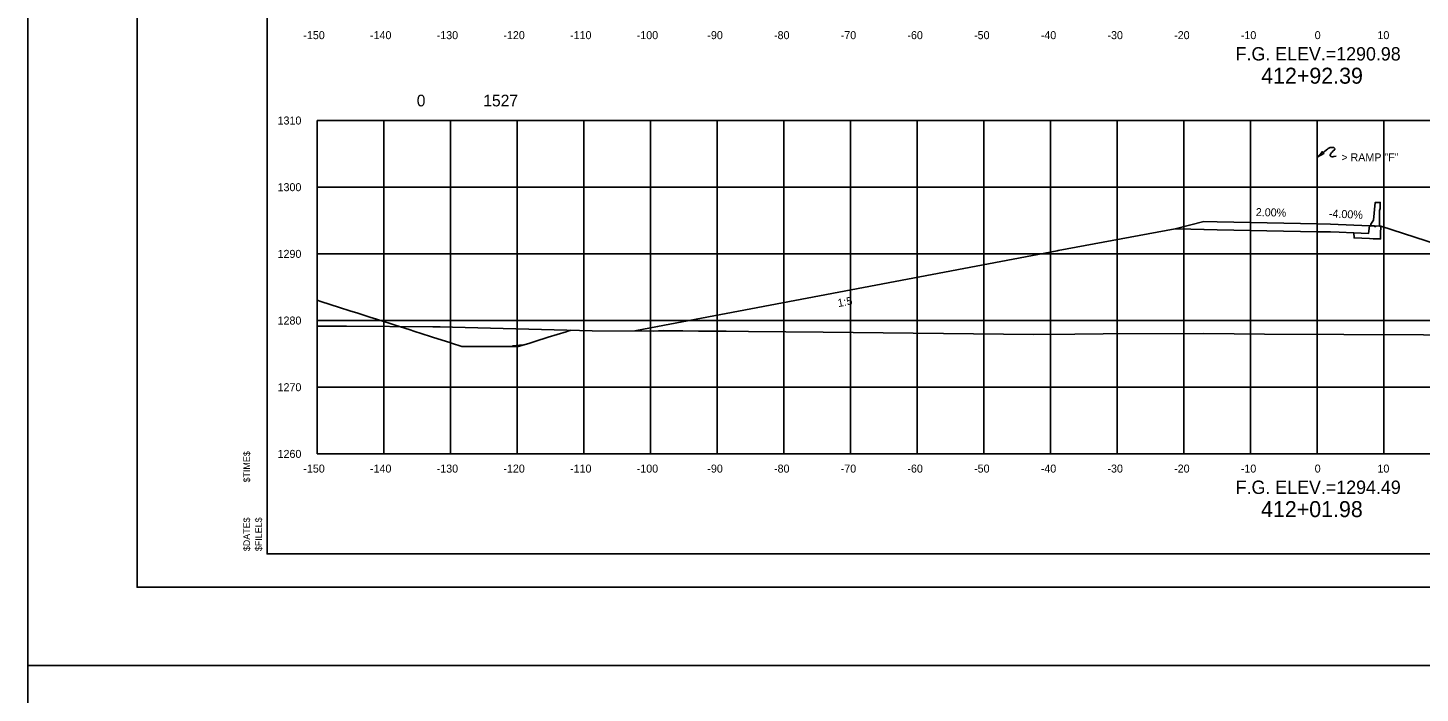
# Model space of a CAD drawing. Extents: x 2148105 to 2149976, y 144169 to 149705.
# Drawn here: x 2148219.9 to 2148428.7, y 145861 to 145960.8 of the extents above; entities that cross this region are included whole.
import ezdxf

# ---------------------------------------------------------------- set-up
doc = ezdxf.new("R2010")
doc.units = 0
for name, color, linetype in [('Bridge M-Header', 7, 'Continuous'), ('Default', 7, 'Continuous'), ('INR_Tracking', 7, 'Continuous'), ('PH1a-PR-DividingStrip', 7, 'Continuous'), ('PH1a-PR-Drives', 7, 'Continuous'), ('PH1a-PR-ServRd', 7, 'Continuous'), ('PH2-PR-Barrier', 7, 'Continuous'), ('PR_Align_PC', 7, 'Continuous'), ('PR_Align_Ramp_E', 7, 'Continuous'), ('PR_Align_Ramp_J', 7, 'Continuous'), ('PR_Storm_Channel', 7, 'Continuous'), ('PR_Storm_Conc_Box_PH1B', 7, 'Continuous'), ('PR_Storm_Conc_Pipe', 7, 'Continuous'), ('PR_Storm_Conc_Pipe_PH1A', 7, 'Continuous'), ('PR_Storm_Conc_Pipe_PH1B', 7, 'Continuous'), ('PR_Storm_Inlet_CICI_PH1A', 7, 'Continuous'), ('PR_Storm_Inlet_CICI_PH1B', 7, 'Continuous'), ('PR_Storm_Junction_Box_PH1B', 7, 'Continuous'), ('PR_Storm_MH_PH1B', 7, 'Continuous'), ('PR_Storm_Standard_Median_Drain_PH1B', 7, 'Continuous'), ('TopCut', 7, 'Continuous')]:
    doc.layers.add(name, color=color, linetype=linetype)

# ---------------------------------------------------------------- blocks, each defined once
blk = doc.blocks.new('POINT_DISPLAY')
at = {"layer": 'Default'}
blk.add_line((0, 0), (0, 0), dxfattribs=at)

msp = doc.modelspace()

# ---------------------------------------------------------------- linework, layer by layer
at = {"layer": 'INR_Tracking'}
msp.add_lwpolyline([(2148310.95, 145915.35), (2148314.38, 145916), (2148374.32, 145927.39), (2148374.47, 145927.42), (2148392, 145930.66), (2148392.03, 145930.66), (2148394.33, 145930.61), (2148394.35, 145930.61), (2148396.32, 145930.57), (2148396.35, 145930.57), (2148398.32, 145930.53), (2148405.75, 145930.38), (2148413.32, 145930.23), (2148413.32, 145930.23), (2148415.32, 145930.19), (2148415.32, 145930.19), (2148416.6, 145930.14), (2148418.75, 145930.05), (2148418.82, 145930.05), (2148418.83, 145929.3), (2148418.85, 145929.3), (2148421.15, 145929.21), (2148421.17, 145929.21), (2148421.71, 145929.18), (2148422.8, 145929.14), (2148422.81, 145929.14), (2148422.82, 145929.89), (2148422.83, 145931.06), (2148422.83, 145931.05), (2148468.31, 145916.38)], dxfattribs=at)
at = {"layer": 'PH1a-PR-ServRd'}
msp.add_lwpolyline([(2148570.82, 145881.91), (2148255.82, 145881.91), (2148255.82, 146091.91), (2148570.82, 146091.91)], close=True, dxfattribs=at)
at = {"layer": 'PH2-PR-Barrier'}
msp.add_line((2148413.32, 145931.4), (2148413.32, 145941.4), dxfattribs=at)
for points in [[(2148414.33, 145942.21), (2148414.69, 145942.5), (2148414.85, 145942.63), (2148414.94, 145942.7), (2148415.04, 145942.76), (2148415.14, 145942.81), (2148415.26, 145942.84), (2148415.39, 145942.87), (2148415.49, 145942.88), (2148415.57, 145942.88), (2148415.65, 145942.88), (2148415.72, 145942.86), (2148415.78, 145942.85), (2148415.83, 145942.83), (2148415.87, 145942.8), (2148415.91, 145942.77), (2148415.95, 145942.73), (2148415.98, 145942.67), (2148415.97, 145942.61), (2148415.96, 145942.57), (2148415.91, 145942.5), (2148415.72, 145942.34), (2148415.53, 145942.18), (2148415.46, 145942.1), (2148415.39, 145942.03), (2148415.33, 145941.93), (2148415.29, 145941.87), (2148415.25, 145941.78), (2148415.25, 145941.7), (2148415.27, 145941.62), (2148415.31, 145941.55), (2148415.36, 145941.52), (2148415.42, 145941.49), (2148415.53, 145941.48), (2148415.66, 145941.48), (2148415.82, 145941.5), (2148416.15, 145941.54)], [(2148413.32, 145941.4), (2148413.84, 145941.95), (2148414.1, 145942.25), (2148414.18, 145942.09), (2148414.32, 145941.97), (2148413.32, 145941.4)]]:
    msp.add_lwpolyline(points, dxfattribs=at)
at = {"layer": 'PR_Align_Ramp_E'}
for points in [[(2148219.95, 146105.16), (2148579.95, 146105.16), (2148579.95, 145865.16), (2148219.95, 145865.16)], [(2148219.95, 145865.16), (2148579.95, 145865.16), (2148579.95, 145625.16), (2148219.95, 145625.16)]]:
    msp.add_lwpolyline(points, close=True, dxfattribs=at)
at = {"layer": 'PR_Align_Ramp_J'}
msp.add_lwpolyline([(2148236.32, 146096.91), (2148576.32, 146096.91), (2148576.32, 145876.91), (2148236.32, 145876.91)], close=True, dxfattribs=at)
at = {"layer": 'PR_Storm_Channel'}
msp.add_lwpolyline([(2148392, 145930.66), (2148396.32, 145931.74), (2148398.32, 145931.7), (2148413.32, 145931.4), (2148415.32, 145931.36), (2148421.15, 145931.12)], dxfattribs=at)
at = {"layer": 'PR_Storm_Conc_Box_PH1B'}
for p, q in [((2148263.32, 145946.91), (2148563.32, 145946.91)), ((2148263.32, 145896.91), (2148263.32, 145946.91)), ((2148273.32, 145896.91), (2148273.32, 145946.91)), ((2148283.32, 145896.91), (2148283.32, 145946.91)), ((2148293.32, 145896.91), (2148293.32, 145946.91)), ((2148303.32, 145896.91), (2148303.32, 145946.91)), ((2148313.32, 145896.91), (2148313.32, 145946.91)), ((2148323.32, 145896.91), (2148323.32, 145946.91)), ((2148333.32, 145896.91), (2148333.32, 145946.91)), ((2148343.32, 145896.91), (2148343.32, 145946.91)), ((2148353.32, 145896.91), (2148353.32, 145946.91)), ((2148363.32, 145896.91), (2148363.32, 145946.91)), ((2148373.32, 145896.91), (2148373.32, 145946.91)), ((2148383.32, 145896.91), (2148383.32, 145946.91)), ((2148393.32, 145896.91), (2148393.32, 145946.91)), ((2148403.32, 145896.91), (2148403.32, 145946.91)), ((2148413.32, 145896.91), (2148413.32, 145946.91)), ((2148423.32, 145896.91), (2148423.32, 145946.91)), ((2148263.32, 145936.91), (2148563.32, 145936.91)), ((2148263.32, 145926.91), (2148563.32, 145926.91)), ((2148263.32, 145916.91), (2148563.32, 145916.91)), ((2148263.32, 145906.91), (2148563.32, 145906.91)), ((2148263.32, 145896.91), (2148563.32, 145896.91))]:
    msp.add_line(p, q, dxfattribs=at)
at = {"layer": 'PR_Storm_Conc_Pipe'}
msp.add_lwpolyline([(2148263.32, 145919.95), (2148263.91, 145919.77), (2148265.28, 145919.33), (2148266.66, 145918.89), (2148268.25, 145918.38), (2148269.43, 145918.01), (2148271.24, 145917.43), (2148272.21, 145917.12), (2148272.34, 145917.08), (2148272.4, 145917.06), (2148274.3, 145916.46), (2148275.01, 145916.23), (2148277.27, 145915.51), (2148277.82, 145915.33), (2148280.32, 145914.54), (2148280.65, 145914.43), (2148283.38, 145913.56), (2148283.5, 145913.52), (2148285.02, 145913.03), (2148286.36, 145913.03), (2148287.99, 145913.02), (2148288.68, 145913.02), (2148289.25, 145913.02), (2148289.25, 145913.02), (2148289.25, 145913.02), (2148292.15, 145913), (2148293.48, 145913), (2148295.06, 145913.49), (2148295.98, 145913.78), (2148298, 145914.4), (2148300.67, 145915.24), (2148300.95, 145915.32), (2148301.41, 145915.47)], dxfattribs=at)
at = {"layer": 'PR_Storm_Conc_Pipe_PH1A'}
for points in [[(2148313.75, 145915.34), (2148315.2, 145915.4), (2148315.2, 145915.4), (2148321.14, 145915.33)], [(2148291.84, 145913.01), (2148292.64, 145913.09), (2148292.64, 145913.1), (2148293.69, 145913.21), (2148294.22, 145913.26)]]:
    msp.add_lwpolyline(points, dxfattribs=at)
at = {"layer": 'PR_Storm_Conc_Pipe_PH1B'}
msp.add_lwpolyline([(2148255.82, 145881.91), (2148570.82, 145881.91), (2148570.82, 146091.91), (2148255.82, 146091.91)], close=True, dxfattribs=at)
msp.add_lwpolyline([(2148255.82, 145881.91), (2148570.82, 145881.91), (2148570.82, 146091.91), (2148255.82, 146091.91)], close=True, dxfattribs=at)
at = {"layer": 'PR_Storm_Inlet_CICI_PH1A'}
for points in [[(2148422.64, 145931.07), (2148422.63, 145933.43), (2148422.76, 145933.7), (2148422.76, 145934.62), (2148422.01, 145934.62), (2148421.73, 145931.95), (2148421.33, 145931.37), (2148421.32, 145931.12), (2148421.9, 145931.09), (2148421.9, 145931.01), (2148422.08, 145931), (2148422.08, 145931.09)], [(2148422.81, 145929.14), (2148421.15, 145929.21), (2148418.83, 145929.3), (2148418.82, 145930.05), (2148420.99, 145929.96), (2148421.15, 145931.12), (2148421.32, 145931.12), (2148421.9, 145931.09), (2148421.9, 145931.01), (2148422.08, 145931), (2148422.08, 145931.09), (2148422.64, 145931.07), (2148422.83, 145931.06), (2148422.82, 145929.89)]]:
    msp.add_lwpolyline(points, close=True, dxfattribs=at)
at = {"layer": 'PR_Storm_Inlet_CICI_PH1B'}
msp.add_lwpolyline([(2148263.32, 145916.07), (2148267.73, 145916.07), (2148280.66, 145915.98), (2148281.78, 145915.95), (2148283.62, 145915.94), (2148304.58, 145915.38), (2148320.53, 145915.3), (2148324.67, 145915.33), (2148328, 145915.26), (2148339.24, 145915.15), (2148370.77, 145914.82), (2148376.98, 145914.88), (2148381.22, 145914.94), (2148396.29, 145914.99), (2148405.38, 145914.89), (2148441.14, 145914.71)], dxfattribs=at)
at = {"layer": 'PR_Storm_Standard_Median_Drain_PH1B'}
for q in [(2148263.32, 145946.91), (2148563.32, 145896.91)]:
    msp.add_line((2148263.32, 145896.91), q, dxfattribs=at)
at = {"layer": 'TopCut'}
msp.add_lwpolyline([(2148468.31, 145916.38), (2148422.83, 145931.05), (2148422.83, 145931.06), (2148422.82, 145929.89), (2148422.81, 145929.14), (2148421.15, 145929.21), (2148418.83, 145929.3), (2148418.82, 145930.05), (2148418.75, 145930.05), (2148416.6, 145930.14), (2148415.32, 145930.19), (2148415.32, 145930.19), (2148413.32, 145930.23), (2148413.32, 145930.23), (2148405.75, 145930.38), (2148398.32, 145930.53), (2148396.35, 145930.57), (2148396.32, 145930.57), (2148394.35, 145930.61), (2148394.33, 145930.61), (2148392.03, 145930.66), (2148392, 145930.66), (2148374.47, 145927.42), (2148374.32, 145927.39), (2148314.38, 145916), (2148310.95, 145915.35), (2148320.53, 145915.3), (2148324.67, 145915.33), (2148328, 145915.26), (2148339.24, 145915.15), (2148370.77, 145914.82), (2148376.98, 145914.88), (2148381.22, 145914.94), (2148396.29, 145914.99), (2148405.38, 145914.89), (2148441.14, 145914.71)], dxfattribs=at)

# ---------------------------------------------------------------- block references
at = {"layer": 'PR_Storm_Conc_Pipe_PH1B', "xscale": 10, "yscale": 10}
for p in [(2148398.32, 145931.7), (2148398.32, 145931.7), (2148415.32, 145931.36), (2148415.32, 145931.36), (2148421.15, 145931.12), (2148421.15, 145931.12)]:
    msp.add_blockref('POINT_DISPLAY', p, dxfattribs=at)

# ---------------------------------------------------------------- texts
at = {"layer": 'Bridge M-Header'}
for s, rotation, p in [('2.00%', 358.8542, (2148404.09, 145932.58)), ('-4.00%', 357.7094, (2148415.04, 145932.37))]:
    msp.add_text(s, height=1.2, rotation=rotation, dxfattribs=at).set_placement(p)
at = {"layer": 'PH1a-PR-DividingStrip'}
msp.add_text('1:5', height=1.2, rotation=10.7554, dxfattribs=at).set_placement((2148341.5, 145918.92))
at = {"layer": 'PH1a-PR-Drives'}
for s, p in [('$TIME$', (2148253.27, 145892.63)), ('$DATE$', (2148253.27, 145882.33)), ('$FILEL$', (2148255.05, 145882.33))]:
    msp.add_text(s, height=1, rotation=90, dxfattribs=at).set_placement(p)
at = {"layer": 'PH2-PR-Barrier'}
msp.add_text('> RAMP "F"', height=1.2, rotation=360, dxfattribs=at).set_placement((2148416.92, 145940.79))
at = {"layer": 'PR_Align_PC'}
for s, p in [('0', (2148278.27, 145949.03)), ('1527', (2148288.25, 145949.03))]:
    msp.add_text(s, height=1.75, dxfattribs=at).set_placement(p)
at = {"layer": 'PR_Storm_Junction_Box_PH1B'}
for s, p in [('412+92.39', (2148404.9, 145952.43)), ('412+01.98', (2148404.88, 145887.43))]:
    msp.add_text(s, height=2.4, dxfattribs=at).set_placement(p)
at = {"layer": 'PR_Storm_MH_PH1B'}
for s, height, p in [('-150', 1.2, (2148261.26, 145959.11)), ('-140', 1.2, (2148271.26, 145959.11)), ('-130', 1.2, (2148281.26, 145959.11)), ('-120', 1.2, (2148291.26, 145959.11)), ('-110', 1.2, (2148301.26, 145959.11)), ('-100', 1.2, (2148311.26, 145959.11)), ('-90', 1.2, (2148321.85, 145959.11)), ('-80', 1.2, (2148331.85, 145959.11)), ('-70', 1.2, (2148341.85, 145959.11)), ('-60', 1.2, (2148351.85, 145959.11)), ('-50', 1.2, (2148361.85, 145959.11)), ('-40', 1.2, (2148371.85, 145959.11)), ('-30', 1.2, (2148381.85, 145959.11)), ('-20', 1.2, (2148391.85, 145959.11)), ('-10', 1.2, (2148401.85, 145959.11)), ('0', 1.2, (2148412.93, 145959.11)), ('10', 1.2, (2148422.34, 145959.11)), ('F.G. ELEV.=1290.98', 2, (2148401.07, 145955.91)), ('1310', 1.2, (2148257.4, 145946.31)), ('1300', 1.2, (2148257.4, 145936.31)), ('1290', 1.2, (2148257.4, 145926.31)), ('1280', 1.2, (2148257.4, 145916.31)), ('1270', 1.2, (2148257.4, 145906.31)), ('1260', 1.2, (2148257.4, 145896.31)), ('-150', 1.2, (2148261.26, 145894.11)), ('-140', 1.2, (2148271.26, 145894.11)), ('-130', 1.2, (2148281.26, 145894.11)), ('-120', 1.2, (2148291.26, 145894.11)), ('-110', 1.2, (2148301.26, 145894.11)), ('-100', 1.2, (2148311.26, 145894.11)), ('-90', 1.2, (2148321.85, 145894.11)), ('-80', 1.2, (2148331.85, 145894.11)), ('-70', 1.2, (2148341.85, 145894.11)), ('-60', 1.2, (2148351.85, 145894.11)), ('-50', 1.2, (2148361.85, 145894.11)), ('-40', 1.2, (2148371.85, 145894.11)), ('-30', 1.2, (2148381.85, 145894.11)), ('-20', 1.2, (2148391.85, 145894.11)), ('-10', 1.2, (2148401.85, 145894.11)), ('0', 1.2, (2148412.93, 145894.11)), ('10', 1.2, (2148422.34, 145894.11)), ('F.G. ELEV.=1294.49', 2, (2148401.08, 145890.91))]:
    msp.add_text(s, height=height, dxfattribs=at).set_placement(p)

doc.saveas('drawing.dxf')
